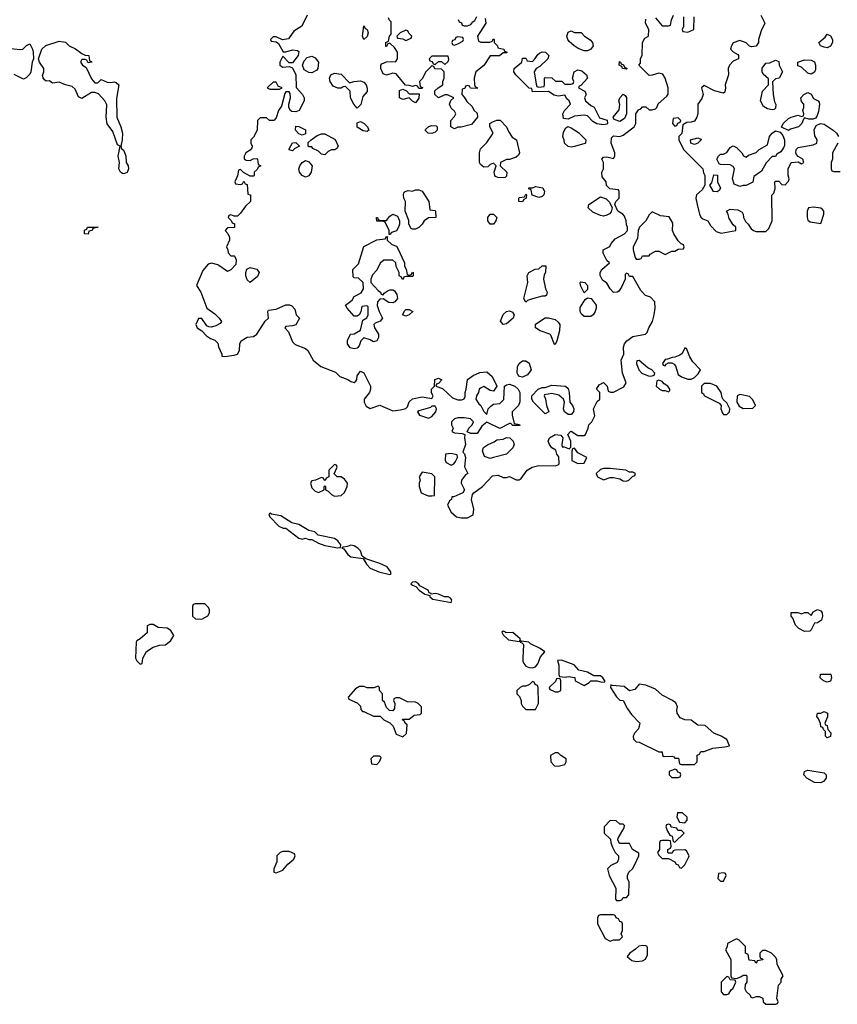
# Model space of a CAD drawing. Header units: inches. Extents: x 2380053 to 2584298, y 380219 to 546618.
# Tile 378 of 656: x 2564087 to 2569131, y 391414 to 397491. Entities that reach past the tile are written whole.
import ezdxf

# ---------------------------------------------------------------- set-up
doc = ezdxf.new("R2010")
doc.units = ezdxf.units.IN
doc.header["$MEASUREMENT"] = 0
doc.layers.add('C5369', color=7, linetype='Continuous')

msp = doc.modelspace()

# ---------------------------------------------------------------- linework, layer by layer
at = {"layer": 'C5369', "color": 2}
for points, elevation in [([(2565859.8, 397520.2), (2565828, 397452), (2565778.8, 397421.2), (2565746.4, 397373.6), (2565708, 397368), (2565670, 397386), (2565650, 397386), (2565634, 397370), (2565638, 397358), (2565670, 397354), (2565684.7, 397344.7), (2565712.7, 397292.7), (2565730, 397292), (2565770, 397304.7), (2565802, 397302), (2565810, 397294), (2565804.7, 397270), (2565770, 397226), (2565750, 397226), (2565710, 397266), (2565692, 397230), (2565692, 397210), (2565710, 397198), (2565750, 397202), (2565770, 397194), (2565790.9, 397150.9), (2565792.7, 397072.7), (2565831.3, 397030), (2565842, 397010), (2565842, 396990), (2565812, 396930), (2565790, 396922), (2565765.6, 396925.6), (2565758, 396930), (2565748, 396950), (2565748, 396970), (2565758, 397010), (2565756.4, 397036.4), (2565750, 397046), (2565730, 397046), (2565723.6, 397036.4), (2565702, 396958), (2565684.7, 396930), (2565670, 396886), (2565654, 396870), (2565628.4, 396868.4), (2565610, 396886), (2565570, 396886), (2565554, 396870), (2565552, 396810), (2565530, 396766), (2565514, 396750), (2565514, 396730), (2565522, 396710), (2565519.6, 396700.4), (2565510, 396686), (2565482, 396670), (2565472, 396650), (2565472.7, 396632.7), (2565483.6, 396623.6), (2565510, 396622), (2565528.4, 396631.6), (2565550, 396634), (2565554, 396630), (2565558, 396598), (2565574, 396590), (2565558, 396582), (2565552.7, 396567.3), (2565534, 396550), (2565534, 396530), (2565530, 396526), (2565510, 396526), (2565468.4, 396548.4), (2565450, 396566), (2565438, 396562), (2565431.6, 396528.4), (2565414, 396490), (2565418, 396478), (2565450, 396474), (2565462, 396478), (2565470, 396494), (2565478, 396478), (2565490, 396474), (2565494, 396414), (2565512, 396410), (2565511.3, 396370), (2565479.6, 396340.4), (2565450, 396298), (2565430, 396278), (2565410, 396278), (2565390, 396286), (2565378, 396282), (2565374, 396270), (2565392.7, 396252.7), (2565398, 396238), (2565412, 396232), (2565411.6, 396208.4), (2565370, 396206), (2565354, 396190), (2565372, 396172), (2565382, 396150), (2565382, 396130), (2565362, 396090), (2565372, 396070), (2565372.7, 396052.7), (2565390, 396034), (2565410, 396034), (2565414, 396030), (2565422, 396010), (2565419.6, 395980.4), (2565390, 395948), (2565370, 395938), (2565310, 395979), (2565270, 395988), (2565250, 395982), (2565216.9, 395943.1), (2565178, 395850), (2565204.7, 395810), (2565242, 395710), (2565290, 395676), (2565318, 395650), (2565331.6, 395628.4), (2565323.6, 395616.4), (2565298, 395602), (2565270, 395594), (2565254.6, 395594.6), (2565241.2, 395601.2), (2565210, 395646), (2565190, 395646), (2565174, 395610), (2565182, 395590), (2565211.3, 395571.3), (2565239.6, 395539.6), (2565263.6, 395523.6), (2565290, 395514), (2565310, 395494), (2565312.7, 395472.7), (2565334, 395426), (2565334, 395414), (2565352, 395412), (2565410, 395421), (2565430, 395426), (2565444, 395450), (2565445.2, 395490), (2565454, 395510), (2565490, 395531), (2565530, 395536), (2565550, 395551.3), (2565602, 395630), (2565622, 395650), (2565618, 395690), (2565622, 395698), (2565670, 395704.7), (2565730, 395731), (2565750.9, 395730.9), (2565765.4, 395725.4), (2565784.7, 395704.7), (2565792, 395670), (2565814, 395650), (2565790, 395608.7), (2565770, 395602), (2565730, 395598), (2565722, 395590), (2565745.4, 395565.4), (2565770, 395502), (2565786.4, 395486.4), (2565850, 395461), (2565864.7, 395450), (2565898, 395390), (2565944.7, 395350), (2566034.8, 395314.8), (2566062, 395290), (2566111, 395271), (2566130, 395258), (2566150, 395252), (2566160.4, 395259.6), (2566168, 395270), (2566170, 395294), (2566190, 395322), (2566211.3, 395311.3), (2566252, 395230), (2566252, 395210), (2566244.7, 395190), (2566212, 395150), (2566212, 395130), (2566225.4, 395105.4), (2566250, 395092), (2566310, 395111.3), (2566390, 395078), (2566436.5, 395083.5), (2566470, 395092), (2566479, 395101), (2566490, 395132), (2566510, 395151), (2566570, 395162.8), (2566630, 395154), (2566638, 395170), (2566628.7, 395188.7), (2566628.8, 395211.1), (2566646, 395230), (2566648.7, 395270), (2566670, 395278), (2566691.6, 395268.4), (2566670, 395246), (2566658, 395242), (2566654, 395230), (2566695.3, 395215.3), (2566756.9, 395156.9), (2566790, 395146), (2566814.6, 395145.4), (2566828.4, 395151.6), (2566835.3, 395164.7), (2566835.3, 395190), (2566842, 395210), (2566849.3, 395270.7), (2566884.1, 395295.9), (2566925.6, 395314.4), (2566970, 395318), (2567002, 395290), (2567031.6, 395228.4), (2567010, 395198), (2566990, 395202), (2566950, 395228), (2566930, 395218), (2566922, 395210), (2566918, 395190), (2566904.7, 395170), (2566902, 395150), (2566919.6, 395119.6), (2566932, 395110), (2566950, 395074), (2566970, 395054), (2566978, 395090), (2566993.6, 395106.4), (2567010, 395118), (2567050, 395122), (2567073.2, 395146.8), (2567078, 395230), (2567090, 395238), (2567110, 395241), (2567142, 395230), (2567162, 395210), (2567172, 395190), (2567172.7, 395132.7), (2567164.7, 395110), (2567124.7, 395070), (2567124.7, 395050), (2567138, 394998), (2567170, 394992), (2567172.7, 394987.3), (2567130, 394986), (2567118, 394998), (2567110, 394998), (2567050, 394968), (2566970, 395008), (2566938, 394982), (2566910, 394938), (2566870, 394938), (2566847.3, 394947.3), (2566858, 394970), (2566878, 394990), (2566886, 395010), (2566868, 395028), (2566830, 395034), (2566790, 395034), (2566770, 395028), (2566752, 395010), (2566752, 394990), (2566762, 394970), (2566754, 394950), (2566770, 394942), (2566816.9, 394936.9), (2566834, 394930), (2566831.3, 394910), (2566838, 394870), (2566822, 394822), (2566831.6, 394811.6), (2566838, 394790), (2566831.6, 394731.6), (2566851.3, 394690), (2566838, 394682), (2566812, 394650), (2566811.3, 394630), (2566831.3, 394590), (2566822, 394570), (2566766, 394546), (2566754, 394546), (2566752, 394530), (2566738, 394522), (2566726, 394494), (2566750, 394452), (2566782.8, 394422.8), (2566810, 394416), (2566850, 394416), (2566884, 394436), (2566889.2, 394470), (2566874, 394530), (2566880.2, 394559.8), (2566888, 394570), (2566942, 394610), (2567004.7, 394675.3), (2567039.8, 394679.8), (2567070, 394664.7), (2567090, 394664.7), (2567110, 394671), (2567150, 394651.3), (2567168.4, 394651.6), (2567180.4, 394659.6), (2567218, 394710), (2567248, 394730), (2567290, 394738.8), (2567390, 394738), (2567410, 394744.7), (2567415.3, 394750), (2567412.7, 394792.7), (2567402, 394810), (2567395.3, 394835.3), (2567370, 394848), (2567355.3, 394870), (2567348, 394890), (2567355.3, 394910), (2567390, 394930.7), (2567426, 394926), (2567438, 394910), (2567432, 394870), (2567434, 394854), (2567446, 394854), (2567478, 394842), (2567487.3, 394852.7), (2567488, 394890), (2567468, 394930), (2567486, 394950), (2567489.1, 394950.9), (2567530, 394924.7), (2567570, 394924.7), (2567578, 394930), (2567595.3, 394970), (2567598, 394990), (2567618, 395010), (2567634.6, 395045.4), (2567628, 395090), (2567650, 395134), (2567666, 395150), (2567666, 395190), (2567646, 395210), (2567663.1, 395236.9), (2567690, 395251.3), (2567712, 395230), (2567718, 395198), (2567732.7, 395192.7), (2567750, 395192), (2567814.6, 395225.4), (2567828.7, 395250), (2567805.2, 395310), (2567798, 395390), (2567813.6, 395426.4), (2567812.7, 395470), (2567819.3, 395490), (2567833.2, 395510), (2567870, 395536.3), (2567949, 395551), (2567959, 395561), (2567969, 395590), (2567991.9, 395628.1), (2568001.2, 395670), (2568008.7, 395710), (2568006, 395750), (2567978, 395778), (2567948.8, 395788.9), (2567919, 395819), (2567870, 395906), (2567850, 395906), (2567842, 395922), (2567830, 395926), (2567822, 395918), (2567822, 395890), (2567799.8, 395840.2), (2567783.6, 395816.4), (2567774, 395810), (2567750, 395808), (2567729.1, 395829.1), (2567710, 395866), (2567683.1, 395883.1), (2567668.4, 395911.6), (2567668, 395930), (2567678, 395950), (2567726, 395990), (2567710, 396006), (2567686, 396050), (2567686, 396070), (2567728.4, 396091.6), (2567735.3, 396110), (2567762, 396138), (2567818, 396170), (2567838, 396190), (2567838, 396210), (2567830, 396226), (2567828.7, 396250), (2567818, 396278), (2567808, 396290), (2567778, 396310), (2567758, 396350), (2567766, 396370), (2567786, 396390), (2567786, 396430), (2567782, 396442), (2567727.3, 396447.3), (2567708.4, 396468.4), (2567706, 396490), (2567680.4, 396520.4), (2567678, 396550), (2567688, 396570), (2567688, 396610), (2567678, 396630), (2567690, 396642), (2567710, 396644.7), (2567750, 396634), (2567758, 396650), (2567758, 396670), (2567735.3, 396730), (2567738, 396762), (2567750, 396774), (2567790, 396771.3), (2567810, 396778), (2567878, 396830), (2567888.4, 396851.6), (2567888.7, 396910), (2567905.2, 396934.8), (2567919, 396941), (2567930, 396954), (2567950, 396954), (2567970, 396934), (2567990, 396934), (2568010, 396942), (2568018, 396950), (2568027.3, 396972.7), (2568080.4, 397019.6), (2568088.4, 397031.6), (2568088.7, 397070), (2568068.7, 397130), (2568054.6, 397154.6), (2568030, 397162), (2567990, 397148), (2567970, 397146), (2567906, 397210), (2567916.4, 397223.6), (2567918, 397250), (2567928.4, 397271.6), (2567928.8, 397351.1), (2567943.1, 397376.9), (2567966, 397390), (2567968, 397430), (2567948.8, 397468.9), (2567950, 397494)], 34), ([(2568010, 397502), (2568050, 397454), (2568090, 397454), (2568102, 397458), (2568108, 397490), (2568121.2, 397518.8)], 34), ([(2568658.8, 397518.8), (2568684.7, 397470), (2568662, 397422), (2568644.7, 397370), (2568644.7, 397350), (2568630, 397328), (2568603.1, 397323.1), (2568588.8, 397328.9), (2568570, 397348), (2568530, 397362), (2568490, 397348), (2568478, 397330), (2568472, 397310), (2568490, 397292), (2568516.9, 397276.9), (2568522, 397270), (2568522, 397250), (2568490, 397235.3), (2568466, 397210), (2568458.8, 397190), (2568460.7, 397150), (2568438.8, 397090), (2568441, 397070), (2568436.9, 397043.1), (2568430, 397038), (2568372.9, 397052.9), (2568310, 397086), (2568294, 397070), (2568304.7, 397030), (2568295.3, 397004.7), (2568272, 396970), (2568271.3, 396910), (2568264.7, 396890), (2568250, 396866), (2568230, 396858), (2568203.6, 396856.4), (2568178, 396842), (2568171.6, 396788.4), (2568154, 396770), (2568154, 396750), (2568182, 396690), (2568302, 396570), (2568305.4, 396545.4), (2568314, 396530), (2568314, 396470), (2568298, 396442), (2568262, 396410), (2568258, 396390), (2568266, 396350), (2568281, 396290), (2568290, 396272), (2568302, 396262), (2568332, 396250), (2568350, 396222), (2568384.7, 396184.7), (2568414, 396174), (2568506, 396190), (2568506, 396210), (2568490, 396226), (2568464.7, 396264.7), (2568456.4, 396296.4), (2568448, 396310), (2568470, 396322), (2568518, 396318), (2568543.6, 396303.6), (2568551.3, 396290), (2568552, 396270), (2568566, 396246), (2568582, 396230), (2568599.6, 396199.6), (2568614, 396190), (2568630, 396184.7), (2568690, 396184.7), (2568710, 396202), (2568728.7, 396250), (2568728.4, 396408.4), (2568739, 396421), (2568748, 396450), (2568746, 396490), (2568750, 396494), (2568770, 396494), (2568790, 396474), (2568810, 396472), (2568830, 396494), (2568834, 396510), (2568828.4, 396531.6), (2568828, 396570), (2568846, 396610), (2568890, 396614), (2568910, 396602), (2568926, 396610), (2568918, 396630), (2568890, 396646), (2568880.2, 396660.2), (2568875.3, 396670), (2568878, 396690), (2568890, 396702), (2568982, 396718), (2569006, 396730), (2569008, 396750), (2568993.6, 396773.6), (2568989.1, 396810.9), (2569001.2, 396838.8), (2569028.4, 396851.6), (2569050, 396846.8), (2569106, 396810), (2569126, 396790), (2569138, 396770)], 34), ([(2566959.6, 397499.6), (2566962, 397470), (2566912, 397390), (2566918, 397358), (2566932.7, 397352.7), (2566987.3, 397352.7), (2567002, 397358), (2567010, 397374), (2567014, 397370), (2567014, 397350), (2567034, 397330), (2567038, 397318), (2567074, 397310), (2567078, 397298), (2567094, 397290), (2567090, 397286), (2567070, 397286), (2567047.3, 397267.3), (2566990, 397268), (2566950.7, 397209.3), (2566902, 397170), (2566892, 397130), (2566894, 397090), (2566898, 397078), (2566912, 397070), (2566910, 397066), (2566868, 397068), (2566862, 397082), (2566850, 397086), (2566838, 397082), (2566832.7, 397067.3), (2566818, 397062), (2566814, 397030), (2566830, 397014), (2566845.4, 396985.4), (2566876.9, 396956.9), (2566891.6, 396931.6), (2566910, 396914), (2566911.2, 396888.9), (2566874.8, 396845.2), (2566810, 396828.7), (2566790, 396828), (2566770, 396818), (2566748, 396830), (2566748, 396870), (2566770, 396894), (2566778, 396910), (2566770, 396926), (2566750, 396946), (2566738, 396970), (2566747.3, 396992.7), (2566766, 397010), (2566727.3, 397027.3), (2566710, 397028), (2566670, 397008), (2566648, 397030), (2566648.7, 397051.3), (2566668.8, 397071.1), (2566698, 397090), (2566698, 397110), (2566706, 397130), (2566706, 397170), (2566690, 397186), (2566648.4, 397188.4), (2566642, 397202), (2566630, 397206), (2566591.6, 397168.4), (2566571.6, 397128.4), (2566554, 397110), (2566558, 397078), (2566572.7, 397072.7), (2566570, 397066), (2566550, 397066), (2566542, 397082), (2566530, 397086), (2566510, 397078), (2566490, 397086), (2566467.3, 397087.3), (2566410, 397158), (2566390, 397162), (2566350, 397148), (2566330, 397158), (2566315.3, 397190), (2566315.3, 397210), (2566322, 397218), (2566350, 397232), (2566407.3, 397232.7), (2566418, 397250), (2566418, 397290), (2566400.4, 397320.4), (2566370, 397346), (2566358, 397342), (2566350, 397326), (2566346, 397326), (2566346, 397350), (2566362, 397358), (2566368, 397390), (2566378, 397402), (2566378, 397478), (2566366, 397490), (2566362, 397502)], 34), ([(2566792.7, 397492.7), (2566798, 397478), (2566812.7, 397472.7), (2566818, 397458), (2566830, 397454), (2566850, 397454), (2566870, 397462), (2566882, 397478), (2566894.6, 397485.4), (2566908.4, 397511.6)], 34), ([(2568182, 397510), (2568182, 397450), (2568174, 397430), (2568178, 397418), (2568210, 397414), (2568246, 397430), (2568248.4, 397508.4)], 34), ([(2564033, 397313), (2564090, 397306.8), (2564106, 397310), (2564130, 397331.3), (2564150, 397342), (2564166.8, 397310), (2564171, 397290), (2564171.3, 397250), (2564163.8, 397230), (2564155.5, 397170), (2564150, 397155.3), (2564127.1, 397132.9), (2564110, 397124), (2564053.5, 397153.5)], 30), ([(2569134, 396730), (2569102, 396670), (2569102, 396630), (2569094, 396610), (2569094, 396570), (2569098, 396558), (2569110, 396554), (2569150, 396554)], 34)]:
    msp.add_lwpolyline(points, dxfattribs=dict(at, elevation=elevation))
for points, elevation in [([(2566210, 397368.7), (2566202, 397390), (2566210, 397454), (2566218, 397438), (2566231.6, 397431.6), (2566238, 397410), (2566230, 397388)], 34), ([(2566470, 397426), (2566434, 397410), (2566414, 397390), (2566418, 397378), (2566450, 397374), (2566470, 397362), (2566502, 397378), (2566506, 397390), (2566487.3, 397407.3), (2566482, 397422)], 34), ([(2567570, 397299), (2567533.2, 397313.2), (2567509, 397329), (2567476.4, 397356.4), (2567468, 397370), (2567462, 397390), (2567470, 397414), (2567490, 397422), (2567510, 397412), (2567551.3, 397411.3), (2567572, 397390), (2567607.5, 397367.5), (2567621, 397350), (2567624.7, 397330), (2567610, 397308.7), (2567590, 397299)], 34), ([(2569070, 397318), (2569050, 397322), (2569028, 397330), (2569018, 397350), (2569057.2, 397382.8), (2569070, 397402), (2569090, 397392), (2569101, 397370), (2569101, 397350), (2569090, 397328)], 34), ([(2564510, 397226), (2564502, 397242), (2564490, 397246), (2564470, 397246), (2564462, 397230), (2564474, 397210), (2564496.9, 397196.9), (2564530, 397126), (2564550, 397101), (2564570, 397101), (2564590, 397122), (2564626.4, 397106.4), (2564650, 397102.8), (2564670, 397106.8), (2564682.8, 397102.8), (2564698, 397090), (2564684.5, 397004.5), (2564687.3, 396890), (2564710.5, 396830.5), (2564720.5, 396790), (2564719.1, 396750), (2564711, 396710), (2564716, 396696), (2564730, 396684.7), (2564742.8, 396650), (2564744.7, 396610), (2564756, 396590), (2564758.8, 396570), (2564750, 396549), (2564730, 396539), (2564722, 396542), (2564709.3, 396549.3), (2564699, 396570), (2564702, 396610), (2564694, 396650), (2564706, 396710), (2564690, 396718), (2564660.9, 396800.9), (2564627.7, 396847.7), (2564619.6, 396890), (2564625.6, 396965.6), (2564613.2, 396990), (2564573.4, 397033.4), (2564550, 397042.7), (2564530, 397041.2), (2564470, 397004), (2564450, 397015.3), (2564430, 397062), (2564410, 397079.3), (2564370, 397089.4), (2564330, 397106), (2564290, 397099), (2564270, 397113.2), (2564250, 397112.7), (2564240.5, 397120.5), (2564231.8, 397131.8), (2564227.7, 397147.7), (2564235.1, 397170), (2564235.1, 397190), (2564209.2, 397230), (2564204, 397250), (2564222.7, 397310), (2564247.5, 397332.5), (2564330, 397358), (2564370, 397352), (2564391.3, 397330), (2564430.6, 397310.6), (2564470, 397282), (2564490, 397272), (2564514, 397270), (2564518, 397238), (2564530, 397234), (2564531.2, 397228.9)], 30), ([(2566790, 397386), (2566778, 397382), (2566772.7, 397367.3), (2566758, 397362), (2566754, 397350), (2566758, 397338), (2566770, 397334), (2566790, 397342), (2566822, 397358), (2566826, 397370), (2566822, 397382)], 34), ([(2567290, 397074), (2567322, 397078), (2567326, 397090), (2567326, 397130), (2567330, 397134), (2567370, 397132), (2567392.7, 397112.7), (2567431.6, 397111.6), (2567450, 397094), (2567490, 397094), (2567502, 397098), (2567506, 397110), (2567498, 397130), (2567508, 397170), (2567530, 397182), (2567555.3, 397175.3), (2567584.7, 397150), (2567591.3, 397130), (2567550, 397086), (2567538, 397082), (2567534, 397070), (2567574, 397050), (2567582, 397030), (2567572, 397010), (2567578, 396990), (2567610, 396962), (2567631.2, 396951.1), (2567664.7, 396884.7), (2567711.2, 396871.1), (2567714, 396850), (2567710, 396846), (2567690, 396842), (2567648.8, 396848.9), (2567623.1, 396863.1), (2567590, 396898), (2567570, 396902), (2567510, 396895.3), (2567470, 396878), (2567442, 396882), (2567438, 396910), (2567449.1, 396930.9), (2567486, 396970), (2567478, 396990), (2567463.1, 397003.1), (2567450, 397026), (2567410, 397019), (2567385.2, 397025.2), (2567350, 397048), (2567250, 397046), (2567246, 397066), (2567230, 397068), (2567148, 397150), (2567135.3, 397170), (2567138, 397190), (2567186, 397230), (2567190, 397254), (2567210, 397254), (2567218, 397238), (2567250, 397234), (2567268.4, 397251.6), (2567283.1, 397276.9), (2567294.6, 397285.4), (2567310, 397292), (2567331.2, 397291.1), (2567351.3, 397270), (2567344.7, 397250), (2567296.9, 397203.1), (2567274, 397190), (2567262, 397170), (2567272.7, 397092.7), (2567278, 397078)], 34), ([(2565890, 397164), (2565870, 397165.2), (2565842.5, 397182.5), (2565832.7, 397210), (2565842, 397238), (2565861.5, 397258.5), (2565890, 397266.8), (2565910, 397256), (2565931, 397230), (2565926.8, 397190), (2565919.9, 397180.1)], 34), ([(2566730, 397266), (2566630, 397266), (2566614, 397250), (2566618, 397238), (2566632.7, 397232.7), (2566638, 397218), (2566650, 397214), (2566670, 397234), (2566690, 397234), (2566710, 397214), (2566730, 397234), (2566734.6, 397245.4)], 34), ([(2567830, 397186), (2567806, 397190), (2567802, 397202), (2567786, 397210), (2567787.3, 397232.7), (2567794, 397230), (2567798, 397218), (2567812.7, 397212.7), (2567818, 397198), (2567834, 397190)], 34), ([(2568730, 396935.3), (2568701.2, 396941.2), (2568675.3, 396955.3), (2568658, 396990), (2568669.1, 397050.9), (2568708, 397090), (2568707.3, 397127.3), (2568674.6, 397154.6), (2568668, 397170), (2568668.4, 397191.6), (2568690, 397222), (2568714.6, 397225.4), (2568750, 397242), (2568770, 397234), (2568772, 397210), (2568794, 397170), (2568772, 397130), (2568750, 397126), (2568732.7, 397107.3), (2568736, 397030), (2568744, 396984), (2568751.6, 396968.4), (2568750, 396946), (2568742, 396938)], 34), ([(2568970, 397155.3), (2568950, 397162), (2568910, 397198), (2568887.3, 397207.3), (2568888.7, 397230), (2568930, 397242.8), (2568970, 397241), (2568990, 397231.3), (2568998, 397210), (2568996.9, 397183.1), (2568990, 397168)], 34), ([(2566122, 397102), (2566149.2, 397110.8), (2566190, 397114.8), (2566210, 397104.7), (2566224.7, 397090), (2566231.6, 397068.4), (2566231.6, 397048.4), (2566203.6, 397016.4), (2566191.6, 396968.4), (2566170, 396946), (2566148, 396970), (2566128, 397010), (2566126, 397050), (2566098, 397078), (2566083.6, 397076.4), (2566070, 397068), (2566050, 397068), (2566022, 397082), (2566002, 397110), (2565998, 397130), (2566006, 397150), (2566030, 397161), (2566070, 397156)], 34), ([(2565670, 397106), (2565650, 397106), (2565614, 397070), (2565630, 397062), (2565690, 397062), (2565706, 397070), (2565682, 397082)], 34), ([(2566530, 396978), (2566510, 396988), (2566490, 397008), (2566450, 396998), (2566430, 397008), (2566430, 397054), (2566450, 397062), (2566472.7, 397052.7), (2566490, 397034), (2566552.7, 397032.7), (2566550, 397006)], 34), ([(2568956.4, 396876.4), (2568930, 396886), (2568922, 396878), (2568912, 396850), (2568892, 396830), (2568843.6, 396816.4), (2568830, 396808), (2568788, 396828), (2568798, 396850), (2568830, 396882), (2568846, 396890), (2568890, 396902), (2568910, 396894), (2568922, 396898), (2568926, 396910), (2568918, 396930), (2568926, 396950), (2568926, 396970), (2568910, 396986), (2568906, 397010), (2568926, 397030), (2568950, 397042), (2568970, 397032), (2568985.4, 397005.4), (2569014, 396990), (2569019.6, 396979.6), (2569022, 396970), (2569015.3, 396924.7), (2569005.4, 396894.6), (2568996.9, 396883.1), (2568983.6, 396876.4)], 34), ([(2567790, 396862), (2567755.3, 396875.3), (2567748, 396890), (2567784.7, 396935.3), (2567788.8, 396968.9), (2567784, 396990), (2567789, 397010), (2567810, 397031.3), (2567823.6, 397023.6), (2567831.2, 397011.1), (2567831.3, 396910), (2567818, 396882)], 34), ([(2566230, 396802), (2566205.6, 396805.6), (2566170, 396828), (2566170, 396854), (2566190, 396862), (2566212, 396850), (2566232, 396830), (2566242, 396810)], 34), ([(2567070, 396515.3), (2567036.4, 396516.4), (2567023.1, 396523.1), (2567018, 396530), (2567015.3, 396550), (2567026, 396590), (2567010, 396606), (2566990, 396598), (2566976, 396584), (2566950, 396582), (2566930, 396598), (2566924, 396610), (2566924, 396670), (2566930, 396694), (2566970, 396734), (2567008, 396790), (2566988.7, 396830), (2566988.7, 396850), (2567000.2, 396859.8), (2567030, 396872), (2567051.2, 396871.1), (2567091.3, 396830), (2567102, 396802), (2567125.4, 396765.4), (2567152, 396750), (2567171, 396670), (2567165.4, 396654.6), (2567150, 396642), (2567110, 396628), (2567090, 396628), (2567054, 396610), (2567052, 396590), (2567092, 396550), (2567090, 396526), (2567082, 396518)], 34), ([(2568150, 396886), (2568118, 396882), (2568114, 396850), (2568130, 396834), (2568142, 396838), (2568147.3, 396852.7), (2568162, 396858), (2568166, 396870)], 34), ([(2565830, 396778), (2565810, 396786), (2565788, 396810), (2565790, 396834), (2565810, 396832), (2565851.2, 396811.1), (2565850, 396786)], 34), ([(2566630, 396788.7), (2566608, 396790), (2566588.7, 396810), (2566590, 396814), (2566612, 396832), (2566630, 396838), (2566656, 396836), (2566662, 396830), (2566662, 396810), (2566650, 396798)], 34), ([(2567490, 396704), (2567470, 396708.7), (2567448, 396730), (2567447.3, 396747.3), (2567438, 396770), (2567443.1, 396796.9), (2567456.4, 396823.6), (2567468.4, 396831.6), (2567490, 396824.7), (2567534.8, 396794.8), (2567581, 396750), (2567578, 396730), (2567573.4, 396726.6), (2567510, 396709.2)], 34), ([(2568530, 396462), (2568495.3, 396475.3), (2568484, 396510), (2568498, 396570), (2568490, 396586), (2568470, 396595.3), (2568410, 396598), (2568402, 396602), (2568388.7, 396630), (2568398, 396650), (2568410, 396662), (2568430, 396662), (2568450, 396672), (2568470, 396702), (2568490, 396712), (2568510, 396702), (2568542, 396670), (2568552, 396652), (2568570, 396642), (2568584, 396656), (2568630, 396672), (2568649.1, 396690.9), (2568700.4, 396719.6), (2568714, 396770), (2568730, 396791.3), (2568750, 396804.7), (2568778, 396798), (2568796, 396776), (2568806, 396750), (2568805.4, 396714.6), (2568799.8, 396700.2), (2568783.6, 396676.4), (2568758, 396662), (2568750, 396646), (2568730, 396646), (2568691.6, 396608.4), (2568663.6, 396556.4), (2568616.9, 396523.1), (2568610, 396488), (2568570, 396468.7), (2568550, 396468.7)], 34), ([(2565770, 396682), (2565750, 396688), (2565750, 396694), (2565770, 396731.3), (2565790, 396734), (2565814, 396710), (2565784.7, 396695.3)], 34), ([(2565970, 396658), (2565950, 396662), (2565930, 396679), (2565895.3, 396695.3), (2565890, 396706), (2565870, 396706), (2565866, 396710), (2565867.3, 396732.7), (2565886, 396750), (2565922.7, 396777.3), (2565950, 396786.8), (2565970, 396786.8), (2566032.7, 396752.7), (2566051, 396710), (2566043.6, 396696.4), (2566031.6, 396688.4), (2566010, 396688), (2565990, 396678)], 34), ([(2568250, 396722), (2568228.4, 396728.4), (2568226, 396750), (2568270, 396762), (2568292.7, 396752.7), (2568270, 396728.7)], 34), ([(2565850, 396519), (2565830, 396528.7), (2565814, 396550), (2565809, 396570), (2565815.3, 396590), (2565829.1, 396610.9), (2565850, 396622), (2565870, 396614), (2565892, 396590), (2565884.7, 396550), (2565870, 396528)], 34), ([(2568390, 396428.7), (2568368, 396430), (2568346, 396470), (2568356.4, 396483.6), (2568370, 396534), (2568391.6, 396531.6), (2568392, 396490), (2568411.2, 396451.1), (2568403.6, 396436.4)], 34), ([(2566510, 396198), (2566502, 396202), (2566488.4, 396228.4), (2566487.3, 396252.7), (2566466, 396310), (2566468, 396370), (2566458, 396390), (2566455.3, 396410), (2566458, 396422), (2566466, 396430), (2566483.1, 396436.9), (2566510, 396432), (2566530, 396442), (2566550, 396442), (2566570, 396432), (2566612, 396370), (2566618, 396318), (2566650, 396314), (2566652, 396310), (2566654, 396270), (2566610, 396268), (2566582, 396250), (2566570.9, 396229.1), (2566550, 396208), (2566530, 396198)], 34), ([(2567290, 396394), (2567248.4, 396408.4), (2567242, 396442), (2567227.3, 396447.3), (2567227.3, 396452.7), (2567250, 396454), (2567270, 396462), (2567313.7, 396453.7), (2567326, 396430), (2567321, 396410), (2567310, 396399)], 34), ([(2567190, 396368), (2567166, 396370), (2567166, 396390), (2567170, 396394), (2567202, 396398), (2567210, 396414), (2567214, 396410), (2567212, 396390), (2567198, 396382)], 34), ([(2567690, 396279.3), (2567670, 396282.7), (2567624.1, 396304.1), (2567595.3, 396330), (2567598, 396350), (2567670, 396398), (2567706, 396386), (2567726, 396366), (2567742, 396330), (2567735.3, 396304.7), (2567726.8, 396293.2), (2567710, 396284)], 34), ([(2567990, 396306), (2567970, 396286), (2567951.2, 396248.9), (2567912, 396210), (2567902, 396190), (2567899.6, 396140.4), (2567872, 396090), (2567872, 396070), (2567883.6, 396023.6), (2567890, 396014), (2567910, 396014), (2567922, 396018), (2567930, 396034), (2567970, 396034), (2567976.4, 396043.6), (2568010, 396062), (2568030, 396062), (2568070, 396042), (2568110, 396062), (2568130, 396062), (2568150, 396074), (2568182, 396078), (2568186, 396090), (2568182, 396102), (2568167.3, 396107.3), (2568150, 396126), (2568122, 396170), (2568115.3, 396190), (2568116.4, 396236.4), (2568093.6, 396273.6), (2568040.4, 396280.4)], 34), ([(2568985.4, 396334.6), (2568954, 396330), (2568944.7, 396310), (2568944.7, 396270), (2568950, 396254), (2568963.6, 396243.6), (2569030, 396234), (2569048, 396290), (2569048, 396310), (2569040.4, 396320.4), (2569030, 396328)], 34), ([(2566366, 396166), (2566366, 396190), (2566342, 396242), (2566327.3, 396247.3), (2566290, 396248), (2566289, 396271), (2566294, 396270), (2566298, 396258), (2566312.7, 396252.7), (2566350, 396252), (2566370, 396278), (2566390, 396291.3), (2566418.8, 396278.8), (2566431.3, 396250), (2566431.2, 396228.9), (2566424.7, 396210), (2566411.2, 396188.9), (2566382, 396178), (2566370, 396166)], 34), ([(2566990, 396228.7), (2566975.3, 396250), (2566975.3, 396270), (2566990, 396291.3), (2567010, 396292), (2567030.7, 396270.7), (2567024.7, 396250), (2567010, 396228.7)], 34), ([(2564510, 396168), (2564486, 396170), (2564487.3, 396192.7), (2564502, 396198), (2564506, 396210), (2564572, 396210), (2564538, 396202), (2564534, 396190), (2564514, 396186)], 30), ([(2566490, 395914), (2566502, 395918), (2566510, 395932), (2566514, 395930), (2566514, 395910), (2566510, 395906), (2566470, 395906), (2566458, 395902), (2566454, 395890), (2566448, 395888), (2566442, 395902), (2566428, 395910), (2566428, 395930), (2566408.8, 395968.9), (2566408, 395990), (2566390, 396008), (2566332.7, 396007.3), (2566311.6, 395988.4), (2566290, 395946), (2566263.6, 395916.4), (2566254, 395890), (2566254, 395870), (2566299.6, 395819.6), (2566314, 395810), (2566318, 395798), (2566330, 395794), (2566336.4, 395803.6), (2566360.2, 395819.8), (2566370, 395824.7), (2566390, 395824.7), (2566398.8, 395818.8), (2566414.4, 395794.4), (2566418, 395770), (2566402, 395750), (2566390, 395744), (2566365.2, 395745.2), (2566330, 395768), (2566310, 395766), (2566294, 395750), (2566292.7, 395727.3), (2566304.7, 395690), (2566324.7, 395650), (2566312, 395630), (2566281, 395619), (2566272, 395610), (2566276, 395590), (2566301, 395550), (2566301, 395530), (2566290.6, 395509.4), (2566270, 395504), (2566250, 395515.3), (2566210, 395528), (2566191.2, 395508.9), (2566182, 395478), (2566170, 395464), (2566150, 395459), (2566126, 395466), (2566109, 395490), (2566109.1, 395510.9), (2566128.7, 395551.3), (2566150, 395552), (2566190, 395574), (2566204, 395636), (2566228, 395652), (2566238, 395670), (2566238, 395718), (2566230, 395726), (2566198, 395722), (2566191.6, 395688.4), (2566182, 395670), (2566170, 395662), (2566150, 395662), (2566108, 395710), (2566098, 395730), (2566139, 395761), (2566150, 395782), (2566194.6, 395805.4), (2566208.7, 395830), (2566206, 395870), (2566176.4, 395896.4), (2566150, 395898), (2566144.7, 395904.7), (2566142, 395950), (2566176.4, 395983.6), (2566210, 396092), (2566290, 396132), (2566342, 396138), (2566350, 396154), (2566354, 396154), (2566354, 396130), (2566383.6, 396103.6), (2566412.7, 396092.7), (2566419.6, 396079.6), (2566462, 395990), (2566462, 395970), (2566471.6, 395951.6), (2566478, 395918)], 34), ([(2565510, 395868.7), (2565490, 395886), (2565482, 395910), (2565482, 395930), (2565488.4, 395951.6), (2565510, 395962), (2565550.9, 395950.9), (2565564.7, 395930), (2565554.4, 395905.6)], 34), ([(2567210, 395748.7), (2567198, 395770), (2567222, 395870), (2567218, 395910), (2567229.1, 395930.9), (2567268.4, 395951.6), (2567290, 395954), (2567310, 395972), (2567332.7, 395972.7), (2567332, 395930), (2567323.6, 395916.4), (2567318, 395890), (2567331, 395830), (2567341, 395810), (2567338, 395790), (2567330, 395784), (2567310, 395784), (2567250.9, 395769.1), (2567221, 395759)], 34), ([(2567570, 395806), (2567548, 395850), (2567546, 395870), (2567550, 395874), (2567574, 395870), (2567591.3, 395850), (2567590, 395826)], 34), ([(2567570, 395659), (2567552.9, 395672.9), (2567545.2, 395690), (2567545.6, 395714.4), (2567576.4, 395763.6), (2567590, 395774), (2567612, 395770), (2567644.7, 395730), (2567644.7, 395710), (2567638, 395690), (2567624.7, 395670), (2567610, 395659)], 34), ([(2566470, 395662), (2566449, 395670), (2566463.1, 395696.9), (2566470, 395702), (2566490, 395702), (2566512, 395690), (2566490, 395668.7)], 34), ([(2567070, 395609.3), (2567054, 395630), (2567070, 395671.3), (2567090, 395690.8), (2567110, 395694.8), (2567127.1, 395687.1), (2567138.8, 395670), (2567131, 395650), (2567090, 395613.2)], 34), ([(2567386, 395486), (2567364, 395544), (2567358, 395550), (2567298, 395570), (2567268.7, 395590), (2567270, 395611.3), (2567330, 395651.3), (2567350, 395651.3), (2567390, 395641), (2567410, 395624.7), (2567418.8, 395610), (2567417.3, 395570), (2567402, 395510), (2567390, 395486)], 34), ([(2568190, 395466), (2568174, 395430), (2568159.8, 395420.2), (2568130, 395408), (2568112.7, 395407.3), (2568084.7, 395395.3), (2568070, 395394), (2568054, 395370), (2568058, 395358), (2568070, 395354), (2568075.3, 395364.7), (2568090, 395374), (2568110, 395374), (2568125.4, 395365.4), (2568134, 395354), (2568150, 395302), (2568170, 395286), (2568210, 395272), (2568230, 395272), (2568250, 395282), (2568274, 395306), (2568288, 395330), (2568239.3, 395379.3), (2568222, 395410), (2568202, 395462)], 34), ([(2567190, 395285.2), (2567170, 395288.7), (2567160.9, 395300.9), (2567157.2, 395310), (2567159, 395350), (2567168.7, 395370), (2567180.2, 395379.8), (2567190, 395386), (2567210, 395384.7), (2567230, 395372), (2567242.8, 395330), (2567220.7, 395299.3)], 34), ([(2567910, 395388), (2567894, 395386), (2567892, 395370), (2567906.8, 395330), (2567924.7, 395310), (2567970, 395292), (2567990, 395294), (2568002, 395298), (2568006, 395310), (2567988, 395330), (2567962.7, 395342.7)], 34), ([(2567470, 395055.3), (2567448.7, 395070), (2567442, 395090), (2567448, 395130), (2567442, 395150), (2567413.2, 395173.2), (2567370, 395184), (2567324.7, 395175.3), (2567322, 395170), (2567331.3, 395151.3), (2567338, 395110), (2567352, 395070), (2567330, 395058), (2567258, 395130), (2567246, 395150), (2567246, 395170), (2567286, 395210), (2567310, 395222), (2567330, 395222), (2567370, 395234.8), (2567454, 395230), (2567470, 395214), (2567478, 395190), (2567482, 395130), (2567498, 395110), (2567506, 395090), (2567504.7, 395070), (2567490, 395055.3)], 34), ([(2568030, 395266), (2568018, 395262), (2568014, 395230), (2568034, 395210), (2568050, 395202), (2568070, 395202), (2568090, 395194), (2568098, 395202), (2568098, 395210), (2568086, 395230), (2568063.1, 395243.1), (2568050, 395258)], 34), ([(2568350, 395246), (2568310, 395246), (2568294, 395230), (2568294, 395190), (2568304.7, 395184.7), (2568312, 395170), (2568403.6, 395123.6), (2568414, 395110), (2568412, 395090), (2568423.6, 395063.6), (2568430, 395054), (2568450, 395054), (2568466, 395070), (2568468, 395090), (2568450, 395126), (2568427.3, 395147.3), (2568420.4, 395160.4), (2568415.3, 395190), (2568388.4, 395228.4)], 34), ([(2568530, 395178), (2568514, 395170), (2568512, 395130), (2568526, 395106), (2568550, 395092), (2568610, 395094), (2568626, 395110), (2568610, 395146), (2568590, 395166)], 34), ([(2566650, 395106), (2566630, 395106), (2566622, 395098), (2566550, 395078), (2566542, 395070), (2566554, 395050), (2566590, 395038), (2566610, 395032), (2566630, 395042), (2566655.3, 395070), (2566658, 395090)], 34), ([(2566990, 394782), (2566955.3, 394795.3), (2566942, 394830), (2566949.1, 394850.9), (2566972.5, 394867.5), (2567015.1, 394884.9), (2567030, 394898), (2567070, 394902), (2567090, 394912), (2567111.3, 394911.3), (2567130.9, 394890.9), (2567138, 394870), (2567130, 394848), (2567090, 394808.7), (2567010, 394788.7)], 34), ([(2567510, 394846), (2567498, 394842), (2567492.7, 394827.3), (2567494, 394770), (2567530, 394752), (2567570, 394754), (2567586, 394790), (2567530, 394818)], 34), ([(2566746.4, 394813.6), (2566714, 394810), (2566712.7, 394772.7), (2566718, 394758), (2566750, 394742), (2566766, 394750), (2566776.4, 394763.6), (2566788, 394790), (2566786, 394806)], 34), ([(2566030, 394746), (2565994, 394710), (2565994, 394670), (2565978, 394662), (2565972.7, 394647.3), (2565967.3, 394647.3), (2565962, 394662), (2565950, 394666), (2565911.6, 394648.4), (2565890, 394646), (2565882, 394630), (2565890, 394602), (2565910, 394582), (2565930, 394572), (2565966, 394590), (2565966, 394610), (2565970, 394614), (2565974, 394610), (2565974, 394590), (2565990, 394582), (2566010, 394561), (2566030, 394551.3), (2566070, 394554), (2566090, 394574), (2566108, 394610), (2566108.7, 394630), (2566090, 394655.3), (2566070, 394668.7), (2566046, 394670), (2566027.3, 394687.3), (2566046, 394730), (2566042, 394742)], 34), ([(2566570, 394698), (2566552, 394670), (2566558, 394650), (2566551.3, 394630), (2566551.3, 394610), (2566564.7, 394570), (2566607.3, 394552.7), (2566630, 394552), (2566646, 394554), (2566648, 394670), (2566630, 394688)], 34), ([(2567730, 394722), (2567690, 394722), (2567670, 394715.3), (2567644.7, 394690), (2567652, 394670), (2567690, 394651.3), (2567730, 394664.7), (2567750, 394664.7), (2567790, 394658), (2567810, 394646), (2567830, 394642), (2567846, 394650), (2567867.3, 394672.7), (2567882, 394678), (2567886, 394690), (2567870, 394698), (2567850, 394698), (2567826, 394710)], 34), ([(2565630, 394446), (2565623.6, 394436.4), (2565630, 394422), (2565685.4, 394365.4), (2565712.7, 394352.7), (2565730, 394352), (2565810, 394291.3), (2565830, 394284.7), (2565850, 394291.3), (2565870, 394282), (2565890, 394282), (2565930, 394261), (2565970, 394246.8), (2566050, 394231.3), (2566067.3, 394232.7), (2566068.7, 394250), (2566050, 394275.3), (2566029.1, 394289.1), (2565929.1, 394309.1), (2565908, 394330), (2565870, 394338), (2565810, 394376.2), (2565766.6, 394386.6), (2565698, 394430), (2565640.2, 394440.2)], 34), ([(2566130, 394248.7), (2566110, 394239), (2566083.6, 394236.4), (2566074, 394230), (2566086, 394226), (2566111.3, 394190), (2566130, 394176), (2566205.4, 394165.4), (2566226, 394130), (2566250, 394106), (2566302.5, 394082.5), (2566370, 394066), (2566378, 394070), (2566374, 394086), (2566354.7, 394114.7), (2566310, 394135.1), (2566223.1, 394163.1), (2566200.9, 394180.9), (2566190, 394214), (2566174, 394230), (2566150, 394244)], 34), ([(2566530, 394022), (2566510, 394019), (2566501, 394010), (2566510, 394001), (2566532, 393992), (2566552, 393970), (2566586.4, 393946.4), (2566618, 393938), (2566618, 393930), (2566635.3, 393915.3), (2566750, 393894), (2566754, 393910), (2566743.1, 393923.1), (2566730, 393928.7), (2566708.4, 393928.4), (2566670, 393945.2), (2566650, 393949), (2566626, 393946), (2566626, 393950), (2566614, 393954), (2566608, 393970), (2566556, 393996), (2566548, 394010)], 34), ([(2565230, 393886), (2565170, 393886), (2565158, 393882), (2565154, 393870), (2565154, 393810), (2565172.7, 393792.7), (2565210, 393792), (2565230, 393802), (2565248, 393812), (2565258, 393830), (2565258, 393850), (2565250, 393866)], 34), ([(2568930, 393715.3), (2568893.6, 393733.6), (2568874.6, 393754.6), (2568856.4, 393796.4), (2568846, 393810), (2568847.3, 393832.7), (2568887.3, 393832.7), (2568910, 393824.7), (2568930, 393832), (2568950, 393832), (2568970, 393814), (2568983.1, 393836.9), (2569008.4, 393851.6), (2569030, 393842), (2569038, 393830), (2569041, 393810), (2569034.4, 393785.6), (2569010, 393768), (2568990, 393766), (2568970, 393726), (2568962, 393718)], 30), ([(2564910, 393758), (2564890, 393758), (2564874, 393750), (2564872.7, 393707.3), (2564830.9, 393669.1), (2564810, 393658), (2564806, 393650), (2564802, 393550), (2564810, 393534), (2564830, 393514), (2564842, 393518), (2564846, 393550), (2564868.8, 393591.1), (2564910, 393618), (2564948.8, 393631.1), (2564987.3, 393632.7), (2565020.4, 393659.6), (2565038, 393690), (2565020.4, 393720.4), (2564996.4, 393736.4), (2564940.4, 393740.4)], 34), ([(2567070, 393718), (2567062, 393710), (2567070, 393694), (2567103.6, 393663.6), (2567170, 393654), (2567176.4, 393663.6), (2567174, 393670), (2567130, 393709), (2567086, 393706), (2567086, 393710)], 34), ([(2567183.6, 393656.4), (2567174, 393650), (2567186, 393646), (2567195.3, 393635.3), (2567190.7, 393550.7), (2567191, 393531), (2567196.9, 393516.9), (2567210, 393502), (2567230, 393492), (2567250, 393491.3), (2567270, 393498), (2567283.7, 393516.3), (2567300.7, 393559.3), (2567328, 393590), (2567299, 393610), (2567239.5, 393639.5), (2567228, 393650)], 34), ([(2567430, 393537.2), (2567404.7, 393535.3), (2567412.7, 393507.3), (2567414, 393450), (2567418, 393438), (2567454, 393434), (2567470, 393438), (2567511.6, 393431.6), (2567514, 393410), (2567570, 393382), (2567600.4, 393399.6), (2567610, 393411.3), (2567650, 393411), (2567678, 393402), (2567696.4, 393403.6), (2567698, 393410), (2567685.2, 393430), (2567670, 393440.9), (2567630, 393441.2), (2567590, 393464), (2567537.2, 393477.2), (2567509, 393510)], 34), ([(2569070, 393402), (2569046, 393410), (2569026, 393430), (2569027.3, 393452.7), (2569091.3, 393451.3), (2569096, 393430), (2569090, 393408)], 30), ([(2567250, 393406), (2567232, 393388), (2567210, 393378), (2567190, 393378), (2567174, 393370), (2567154, 393350), (2567154, 393330), (2567170, 393314), (2567182, 393290), (2567182, 393270), (2567190, 393254), (2567210, 393234), (2567270, 393234), (2567288, 393270), (2567286, 393370), (2567282, 393382), (2567267.3, 393387.3), (2567262, 393402)], 34), ([(2567410, 393426), (2567398, 393422), (2567392.7, 393407.3), (2567354, 393370), (2567358, 393358), (2567374, 393350), (2567390, 393342), (2567410, 393342), (2567426, 393350), (2567426, 393410), (2567422, 393422)], 34), ([(2567910, 393389), (2567882.8, 393357.2), (2567850, 393349.3), (2567816.5, 393376.5), (2567742, 393382), (2567734, 393386), (2567731.3, 393370), (2567770, 393311.3), (2567790, 393292), (2567811.3, 393290), (2567836.9, 393236.9), (2567862, 393202), (2567914, 393150), (2567905.4, 393114.6), (2567882, 393090), (2567872, 393070), (2567874, 393050), (2567890, 393034), (2567910, 393032), (2568030, 392972), (2568051.6, 392971.6), (2568054, 392950), (2568063.6, 392943.6), (2568110, 392944.7), (2568122, 392942), (2568130, 392934), (2568152.7, 392932.7), (2568158, 392898), (2568170, 392894), (2568250, 392894), (2568266, 392910), (2568267.3, 392952.7), (2568282, 392958), (2568290, 392974), (2568310, 392974), (2568364, 392996), (2568437.2, 393002.8), (2568466, 393010), (2568450, 393048), (2568415.3, 393070), (2568370, 393087), (2568315.6, 393135.6), (2568270, 393137.6), (2568230, 393167.3), (2568190, 393169.7), (2568162.8, 393182.8), (2568143.6, 393210), (2568140.9, 393230), (2568145.2, 393250), (2568135.1, 393275.1), (2568115.3, 393290), (2568050, 393322), (2568010, 393359), (2567950, 393384)], 34), ([(2566298, 393378), (2566272, 393368), (2566231.6, 393368.4), (2566210, 393375.3), (2566183.6, 393376.4), (2566159.6, 393360.4), (2566114, 393310), (2566118, 393298), (2566170, 393274), (2566190, 393254), (2566192.7, 393232.7), (2566202, 393222), (2566210, 393222), (2566270, 393192), (2566311.6, 393191.6), (2566334, 393170), (2566371.3, 393151.3), (2566391.3, 393131.3), (2566410, 393082), (2566450, 393064.7), (2566474, 393086), (2566478, 393138), (2566466, 393150), (2566462, 393162), (2566446, 393170), (2566450, 393174), (2566490, 393174), (2566520.4, 393199.6), (2566558, 393202), (2566566, 393210), (2566566, 393250), (2566546, 393270), (2566530, 393278), (2566480.4, 393280.4), (2566430, 393306), (2566410, 393306), (2566398, 393302), (2566394, 393290), (2566402, 393270), (2566399.6, 393240.4), (2566390, 393226), (2566368.4, 393228.4), (2566350, 393246), (2566338, 393278), (2566326, 393290), (2566326, 393330), (2566306, 393350), (2566306, 393370)], 34), ([(2569070, 393058), (2569058, 393070), (2569058, 393098), (2569046, 393110), (2569042, 393122), (2569030, 393126), (2569027.3, 393147.3), (2569016.4, 393176.4), (2569006, 393190), (2569008.4, 393211.6), (2569030, 393212), (2569050, 393222), (2569070.9, 393210.9), (2569071.2, 393188.9), (2569054, 393150), (2569058, 393138), (2569070, 393134), (2569074, 393110), (2569092, 393090), (2569090, 393066)], 30), ([(2567410, 392966), (2567390, 392966), (2567362, 392950), (2567364.7, 392910), (2567386.4, 392886.4), (2567410, 392884.7), (2567450, 392894), (2567458, 392910), (2567458, 392930), (2567426, 392950)], 34), ([(2566310, 392946), (2566270, 392946), (2566254, 392930), (2566258, 392898), (2566290, 392894), (2566310, 392914), (2566318, 392938)], 34), ([(2568130, 392866), (2568094, 392850), (2568094, 392830), (2568110, 392814), (2568150, 392814), (2568162, 392818), (2568166, 392830), (2568162, 392842), (2568147.3, 392847.3), (2568142, 392862)], 34), ([(2569030, 392780.7), (2568990, 392784), (2568942.9, 392810), (2568924.2, 392830), (2568929.6, 392850.4), (2568950, 392859.1), (2569050, 392842), (2569062, 392830), (2569062, 392810), (2569046.8, 392790)], 30), ([(2568176.4, 392596.4), (2568144.7, 392595.3), (2568142, 392570), (2568158, 392538), (2568190, 392534), (2568206, 392550), (2568206, 392570)], 34), ([(2567730, 392548), (2567694, 392510), (2567694, 392470), (2567732.7, 392432.7), (2567734, 392410), (2567743.6, 392383.6), (2567762, 392350), (2567782, 392330), (2567782, 392310), (2567774, 392290), (2567734, 392270), (2567714, 392250), (2567724.7, 392210), (2567764.7, 392130), (2567763.6, 392063.6), (2567770, 392054), (2567790, 392054), (2567802, 392058), (2567810, 392074), (2567830, 392074), (2567846, 392090), (2567847.3, 392167.3), (2567838, 392190), (2567838, 392210), (2567846, 392230), (2567868, 392250), (2567883.1, 392276.9), (2567908, 392330), (2567907.3, 392347.3), (2567868.7, 392368.7), (2567850, 392406), (2567787.3, 392407.3), (2567778, 392430), (2567780.4, 392439.6), (2567816.4, 392503.6), (2567818, 392518), (2567810, 392526), (2567790, 392526), (2567767.3, 392547.3)], 34), ([(2568090, 392526), (2568078, 392522), (2568074, 392510), (2568083.6, 392483.6), (2568098, 392458), (2568112.7, 392452.7), (2568118, 392418), (2568130, 392414), (2568186, 392470), (2568170, 392486), (2568147.3, 392487.3), (2568142, 392502), (2568107.3, 392507.3), (2568102, 392522)], 34), ([(2568090, 392426), (2568050, 392426), (2568038, 392422), (2568034, 392410), (2568034, 392370), (2568022, 392350), (2568030, 392334), (2568050, 392314), (2568090, 392314), (2568130, 392294), (2568138, 392278), (2568150, 392274), (2568158, 392258), (2568170, 392254), (2568190, 392274), (2568216.4, 392323.6), (2568218, 392330), (2568200.4, 392360.4), (2568190, 392368), (2568130, 392366), (2568118, 392362), (2568112.7, 392347.3), (2568090, 392346), (2568086, 392350), (2568086, 392370), (2568102, 392378), (2568106, 392390), (2568102, 392422)], 34), ([(2565750, 392358), (2565710, 392358), (2565694, 392350), (2565674, 392330), (2565672.7, 392292.7), (2565654, 392250), (2565654, 392230), (2565670, 392224.7), (2565710, 392242), (2565741.2, 392278.8), (2565778, 392310), (2565786, 392330), (2565782, 392342)], 34), ([(2568430, 392226), (2568398, 392222), (2568394, 392190), (2568410, 392174), (2568430, 392174), (2568446, 392210), (2568442, 392222)], 34), ([(2567750, 391966), (2567670, 391966), (2567658, 391962), (2567652.7, 391947.3), (2567652, 391910), (2567699.6, 391819.6), (2567730, 391804.7), (2567751.6, 391811.6), (2567787.3, 391812.7), (2567806, 391830), (2567798, 391850), (2567806, 391870), (2567806, 391910), (2567802, 391922), (2567790, 391926), (2567782, 391942), (2567767.3, 391947.3), (2567762, 391962)], 34), ([(2568510, 391818), (2568454, 391790), (2568451.6, 391768.4), (2568442, 391750), (2568474, 391690), (2568474, 391590), (2568478, 391578), (2568510, 391574), (2568536.4, 391583.6), (2568550, 391594), (2568570, 391594), (2568574, 391590), (2568574, 391550), (2568563.6, 391536.4), (2568562, 391510), (2568570, 391494), (2568594, 391470), (2568598, 391458), (2568610, 391454), (2568630, 391462), (2568650, 391462), (2568671.2, 391451.1), (2568674, 391430), (2568690, 391414), (2568750, 391414), (2568762, 391418), (2568766, 391430), (2568758, 391450), (2568768.4, 391531.6), (2568786, 391550), (2568786, 391570), (2568798, 391590), (2568760.4, 391660.4), (2568758, 391690), (2568750, 391706), (2568726, 391730), (2568690, 391746), (2568670, 391746), (2568654, 391730), (2568654, 391710), (2568658, 391698), (2568670, 391694), (2568671.6, 391688.4), (2568638, 391682), (2568634, 391670), (2568628.4, 391668.4), (2568622, 391682), (2568587.3, 391687.3), (2568582, 391722), (2568566, 391730), (2568566, 391770), (2568526, 391810)], 34), ([(2567930, 391778), (2567906.4, 391773.6), (2567886.4, 391753.6), (2567852, 391730), (2567834, 391710), (2567863.6, 391683.6), (2567890, 391678), (2567930, 391682), (2567948.4, 391691.6), (2567960.4, 391719.6), (2567960.4, 391760.4), (2567958, 391770), (2567950, 391775.3)], 34), ([(2568450, 391586), (2568414, 391550), (2568414, 391490), (2568430, 391474), (2568450, 391474), (2568462, 391478), (2568476.4, 391503.6), (2568490, 391514), (2568506, 391550), (2568502, 391562), (2568470, 391566), (2568462, 391582)], 34)]:
    msp.add_lwpolyline(points, close=True, dxfattribs=dict(at, elevation=elevation))

doc.saveas('drawing.dxf')
